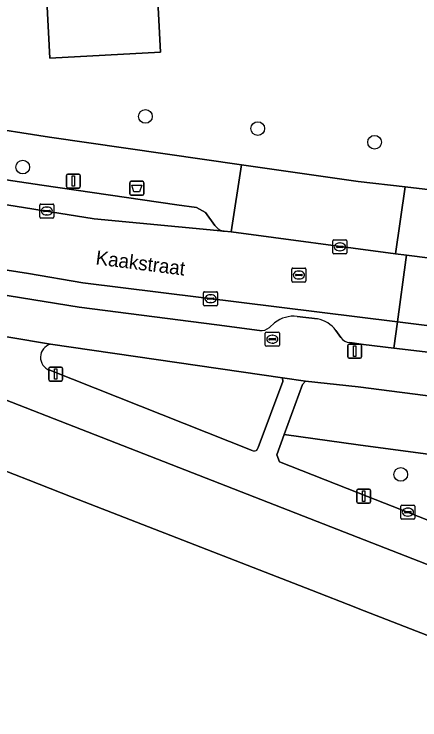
# Model space of a CAD drawing. Extents: x 160023 to 161302, y 384750 to 385707.
# Drawn here: x 160975.5 to 161004.4, y 385215.6 to 385265.9 of the extents above; entities that cross this region are included whole.
import ezdxf

# ---------------------------------------------------------------- set-up
doc = ezdxf.new("R2010")
doc.units = 0
for name, color, linetype in [('IMGEO_Afvalbak', 7, 'Continuous'), ('IMGEO_Boom', 7, 'Continuous'), ('IMGEO_Erf', 7, 'Continuous'), ('IMGEO_Groenvoorziening', 7, 'Continuous'), ('IMGEO_Kolk', 7, 'Continuous'), ('IMGEO_Lichtmast', 7, 'Continuous'), ('IMGEO_Openbare_ruimte_label', 7, 'Continuous'), ('IMGEO_Pand', 7, 'Continuous'), ('IMGEO_Parkeervlak_open', 7, 'Continuous'), ('IMGEO_Rijbaan_lokaal_open', 7, 'Continuous'), ('IMGEO_Rioolput', 7, 'Continuous'), ('IMGEO_Voetpad_open', 7, 'Continuous')]:
    doc.layers.add(name, color=color, linetype=linetype)

msp = doc.modelspace()

# ---------------------------------------------------------------- linework, layer by layer
at = {"layer": 'IMGEO_Afvalbak'}
for p, q in [((160983.717, 385253.089), (160983.717, 385253.889)), ((160983.717, 385253.889), (160983.717, 385253.089)), ((160983.817, 385253.989), (160984.607, 385253.989)), ((160984.607, 385253.989), (160983.817, 385253.989)), ((160984.707, 385253.889), (160984.707, 385253.089)), ((160984.707, 385253.089), (160984.707, 385253.889)), ((160984.607, 385252.989), (160983.817, 385252.989)), ((160983.817, 385252.989), (160984.607, 385252.989))]:
    msp.add_line(p, q, dxfattribs=at)
msp.add_lwpolyline([(160983.86, 385253.703), (160984.564, 385253.703), (160984.415, 385253.233), (160984.009, 385253.233), (160983.86, 385253.703)], dxfattribs=at)
for centre, start, end in [((160983.817, 385253.889), 90, 180), ((160983.817, 385253.889), 90, 180), ((160984.607, 385253.889), 0, 90), ((160984.607, 385253.889), 360, 90), ((160983.817, 385253.089), 180, 270), ((160983.817, 385253.089), 180, 270), ((160984.607, 385253.089), 270, 0), ((160984.607, 385253.089), 270, 0)]:
    msp.add_arc(centre, 0.1, start, end, dxfattribs=at)
at = {"layer": 'IMGEO_Boom'}
for centre in [(160984.827, 385258.612), (160992.83, 385257.747), (161001.162, 385256.77), (160976.084, 385255.002), (161003.019, 385233.091)]:
    msp.add_circle(centre, 0.489, dxfattribs=at)
at = {"layer": 'IMGEO_Erf'}
for points in [[(160957.346, 385260.377), (160977.981, 385257.138), (160991.677, 385255.173), (161000, 385253.978), (161003.341, 385253.585), (161035.09, 385249.85), (161050.341, 385248.377), (161077.816, 385246.068), (161100.512, 385244.452), (161106.83, 385244.035), (161131, 385243.106), (161138.263, 385243.013), (161144.549, 385243.128), (161150.833, 385243.243), (161173.849, 385245.484), (161214.521, 385249.845), (161214.505, 385250), (161208.456, 385306.59)], [(161026.18, 385218.38), (161000, 385228.597), (160954.561, 385246.331)], [(160939.092, 385198.052), (160951.11, 385228.819), (160955.576, 385227.121), (160955.883, 385227.002), (160957.432, 385226.401), (160960.929, 385227.915), (160960.663, 385228.564), (160961.407, 385228.877), (160961.601, 385228.328), (160965.244, 385229.873), (160965.808, 385231.353), (160965.919, 385231.646), (160967.677, 385236.122), (160976.459, 385232.7), (160979.609, 385231.472), (160996.664, 385224.826), (160999.814, 385223.599), (161000, 385223.526), (161008.61, 385220.171)]]:
    msp.add_lwpolyline(points, dxfattribs=at)
msp.add_lwpolyline([(160985.901, 385263.194), (160978.01, 385262.778), (160977.457, 385273.289), (160985.348, 385273.705)], close=True, dxfattribs=at)
at = {"layer": 'IMGEO_Groenvoorziening'}
for points in [[(160992.862, 385235.018), (160994.624, 385239.726), (160994.587, 385239.967), (160978.071, 385242.37)], [(160978.02, 385240.521), (160992.43, 385234.804)], [(161017.135, 385237.119), (161000, 385239.346), (160996.242, 385239.746), (160996.011, 385239.51), (160994.704, 385235.924), (161000, 385235.21), (161015.813, 385233.077), (161017.259, 385236.915)], [(161013.522, 385226.997), (161015.813, 385233.077), (161000, 385235.21), (160994.704, 385235.924), (160994.183, 385234.495), (160994.382, 385233.977), (161000, 385231.784), (161012.887, 385226.715)]]:
    msp.add_lwpolyline(points, dxfattribs=at)
for centre, radius, start, end in [((160978.309, 385241.438), 0.962, 104.3531, 252.4869), ((160992.583, 385235.039), 0.28, 237.0232, 355.6817)]:
    msp.add_arc(centre, radius, start, end, dxfattribs=at)
at = {"layer": 'IMGEO_Kolk'}
for p, q in [((160977.3, 385251.443), (160977.3, 385252.295)), ((160977.375, 385252.369), (160978.227, 385252.369)), ((160978.301, 385252.295), (160978.301, 385251.443)), ((160977.559, 385251.863), (160977.559, 385251.875)), ((160977.997, 385251.826), (160977.599, 385251.826)), ((160977.602, 385251.912), (160978, 385251.912)), ((160977.788, 385252.149), (160977.813, 385252.149)), ((160978.043, 385251.875), (160978.043, 385251.863)), ((160978.227, 385251.369), (160977.375, 385251.369)), ((160977.811, 385251.589), (160977.786, 385251.589)), ((160998.186, 385248.891), (160998.186, 385249.743)), ((160998.261, 385249.817), (160999.113, 385249.817)), ((160999.187, 385249.743), (160999.187, 385248.891)), ((160998.445, 385249.311), (160998.445, 385249.323)), ((160998.883, 385249.274), (160998.485, 385249.274)), ((160998.488, 385249.36), (160998.886, 385249.36)), ((160998.674, 385249.597), (160998.699, 385249.597)), ((160998.929, 385249.323), (160998.929, 385249.311)), ((160999.113, 385248.817), (160998.261, 385248.817)), ((160998.697, 385249.037), (160998.672, 385249.037)), ((160988.969, 385245.192), (160988.969, 385246.044)), ((160989.044, 385246.118), (160989.896, 385246.118)), ((160989.271, 385245.661), (160989.669, 385245.661)), ((160989.457, 385245.898), (160989.482, 385245.898)), ((160989.97, 385246.044), (160989.97, 385245.192)), ((160989.228, 385245.612), (160989.228, 385245.624)), ((160989.666, 385245.575), (160989.268, 385245.575)), ((160989.48, 385245.338), (160989.455, 385245.338)), ((160989.712, 385245.624), (160989.712, 385245.612)), ((160989.896, 385245.118), (160989.044, 385245.118)), ((161003.034, 385229.977), (161003.034, 385230.829)), ((161003.109, 385230.903), (161003.961, 385230.903)), ((161003.522, 385230.683), (161003.547, 385230.683)), ((161004.035, 385230.829), (161004.035, 385229.977)), ((161003.293, 385230.397), (161003.293, 385230.409)), ((161003.731, 385230.36), (161003.333, 385230.36)), ((161003.336, 385230.446), (161003.734, 385230.446)), ((161003.545, 385230.123), (161003.52, 385230.123)), ((161003.777, 385230.409), (161003.777, 385230.397)), ((161003.961, 385229.903), (161003.109, 385229.903))]:
    msp.add_line(p, q, dxfattribs=at)
for points in [[(160977.3, 385251.443), (160977.3, 385252.295)], [(160977.375, 385252.369), (160978.227, 385252.369)], [(160978.301, 385252.295), (160978.301, 385251.443)], [(160978.227, 385251.369), (160977.375, 385251.369)], [(160998.186, 385248.891), (160998.186, 385249.743)], [(160998.261, 385249.817), (160999.113, 385249.817)], [(160999.187, 385249.743), (160999.187, 385248.891)], [(160999.113, 385248.817), (160998.261, 385248.817)], [(160988.969, 385245.192), (160988.969, 385246.044)], [(160989.044, 385246.118), (160989.896, 385246.118)], [(160989.97, 385246.044), (160989.97, 385245.192)], [(160989.896, 385245.118), (160989.044, 385245.118)], [(161003.034, 385229.977), (161003.034, 385230.829)], [(161003.109, 385230.903), (161003.961, 385230.903)], [(161004.035, 385230.829), (161004.035, 385229.977)], [(161003.961, 385229.903), (161003.109, 385229.903)]]:
    msp.add_lwpolyline(points, dxfattribs=at)
for centre, radius, start, end in [((160977.377, 385252.293), 0.0765, 91.552, 178.448), ((160977.377, 385252.293), 0.0765, 91.552, 178.448), ((160978.225, 385252.293), 0.0765, 1.552, 88.448), ((160978.225, 385252.293), 0.0765, 1.552, 88.448), ((160977.599, 385251.872), 0.0403, 85.8775, 175.7526), ((160977.596, 385251.862), 0.0366, 178.938, 274.7102), ((160978, 385251.869), 0.043, 264.8664, 352.4533), ((160978.004, 385251.874), 0.0386, 1.7309, 96.639), ((160977.377, 385251.445), 0.0765, 181.552, 268.448), ((160977.377, 385251.445), 0.0765, 181.552, 268.448), ((160978.225, 385251.445), 0.0765, 271.552, 358.448), ((160978.225, 385251.445), 0.0765, 271.552, 358.448), ((160998.263, 385249.741), 0.0765, 91.552, 178.448), ((160998.263, 385249.741), 0.0765, 91.552, 178.448), ((160999.111, 385249.741), 0.0765, 1.552, 88.448), ((160999.111, 385249.741), 0.0765, 1.552, 88.448), ((160998.485, 385249.32), 0.0403, 85.8775, 175.7526), ((160998.482, 385249.31), 0.0366, 178.938, 274.7102), ((160998.886, 385249.317), 0.043, 264.8664, 352.4533), ((160998.89, 385249.322), 0.0386, 1.7309, 96.639), ((160998.263, 385248.893), 0.0765, 181.552, 268.448), ((160998.263, 385248.893), 0.0765, 181.552, 268.448), ((160999.111, 385248.893), 0.0765, 271.552, 358.448), ((160999.111, 385248.893), 0.0765, 271.552, 358.448), ((160989.046, 385246.042), 0.0765, 91.552, 178.448), ((160989.046, 385246.042), 0.0765, 91.552, 178.448), ((160989.268, 385245.621), 0.0403, 85.8775, 175.7526), ((160989.673, 385245.623), 0.0386, 1.7309, 96.639), ((160989.894, 385246.042), 0.0765, 1.552, 88.448), ((160989.894, 385246.042), 0.0765, 1.552, 88.448), ((160989.046, 385245.194), 0.0765, 181.552, 268.448), ((160989.046, 385245.194), 0.0765, 181.552, 268.448), ((160989.265, 385245.611), 0.0366, 178.938, 274.7102), ((160989.669, 385245.618), 0.043, 264.8664, 352.4533), ((160989.894, 385245.194), 0.0765, 271.552, 358.448), ((160989.894, 385245.194), 0.0765, 271.552, 358.448), ((161003.111, 385230.827), 0.0765, 91.552, 178.448), ((161003.111, 385230.827), 0.0765, 91.552, 178.448), ((161003.959, 385230.827), 0.0765, 1.552, 88.448), ((161003.959, 385230.827), 0.0765, 1.552, 88.448), ((161003.333, 385230.406), 0.0403, 85.8775, 175.7526), ((161003.33, 385230.396), 0.0366, 178.938, 274.7102), ((161003.734, 385230.403), 0.043, 264.8664, 352.4533), ((161003.738, 385230.408), 0.0386, 1.7309, 96.639), ((161003.111, 385229.979), 0.0765, 181.552, 268.448), ((161003.111, 385229.979), 0.0765, 181.552, 268.448), ((161003.959, 385229.979), 0.0765, 271.552, 358.448), ((161003.959, 385229.979), 0.0765, 271.552, 358.448)]:
    msp.add_arc(centre, radius, start, end, dxfattribs=at)
for centre, major_axis, ratio, start_param, end_param in [((160977.787, 385251.869), (-0.387, 0.002), 0.722429, 4.712389, 7.853982), ((160977.812, 385251.869), (-0.39, 0.002), 0.717154, 1.570796, 4.712389), ((160998.673, 385249.317), (-0.387, 0.002), 0.722429, 4.712389, 7.853982), ((160998.698, 385249.317), (-0.39, 0.002), 0.717154, 1.570796, 4.712389), ((160989.456, 385245.618), (-0.387, 0.002), 0.722429, 4.712389, 7.853982), ((160989.481, 385245.618), (-0.39, 0.002), 0.717154, 1.570796, 4.712389), ((161003.521, 385230.403), (-0.387, 0.002), 0.722429, 4.712389, 7.853982), ((161003.546, 385230.403), (-0.39, 0.002), 0.717154, 1.570796, 4.712389)]:
    msp.add_ellipse(centre, major_axis=major_axis, ratio=ratio, start_param=start_param, end_param=end_param, dxfattribs=at)
at = {"layer": 'IMGEO_Lichtmast'}
for p, q in [((160979.193, 385253.608), (160979.193, 385254.408)), ((160979.193, 385254.408), (160979.193, 385253.608)), ((160979.293, 385254.508), (160980.083, 385254.508)), ((160980.083, 385254.508), (160979.293, 385254.508)), ((160980.183, 385254.408), (160980.183, 385253.608)), ((160980.183, 385253.608), (160980.183, 385254.408)), ((160980.083, 385253.508), (160979.293, 385253.508)), ((160979.293, 385253.508), (160980.083, 385253.508)), ((160999.247, 385241.479), (160999.247, 385242.279)), ((160999.247, 385242.279), (160999.247, 385241.479)), ((160999.347, 385242.379), (161000.137, 385242.379)), ((161000.137, 385242.379), (160999.347, 385242.379)), ((161000.237, 385242.279), (161000.237, 385241.479)), ((161000.237, 385241.479), (161000.237, 385242.279)), ((161000.137, 385241.379), (160999.347, 385241.379)), ((160999.347, 385241.379), (161000.137, 385241.379)), ((160977.935, 385239.848), (160977.935, 385240.648)), ((160977.935, 385240.648), (160977.935, 385239.848)), ((160978.035, 385240.748), (160978.825, 385240.748)), ((160978.825, 385240.748), (160978.035, 385240.748)), ((160978.925, 385240.648), (160978.925, 385239.848)), ((160978.925, 385239.848), (160978.925, 385240.648)), ((160978.825, 385239.748), (160978.035, 385239.748)), ((160978.035, 385239.748), (160978.825, 385239.748)), ((160999.888, 385231.14), (160999.888, 385231.94)), ((160999.888, 385231.94), (160999.888, 385231.14)), ((160999.988, 385232.04), (161000.778, 385232.04)), ((161000.778, 385232.04), (160999.988, 385232.04)), ((161000.878, 385231.94), (161000.878, 385231.14)), ((161000.878, 385231.14), (161000.878, 385231.94)), ((161000.778, 385231.04), (160999.988, 385231.04)), ((160999.988, 385231.04), (161000.778, 385231.04))]:
    msp.add_line(p, q, dxfattribs=at)
for points in [[(160979.613, 385254.383), (160979.763, 385254.383), (160979.763, 385253.633), (160979.613, 385253.633), (160979.613, 385254.383)], [(160999.667, 385242.254), (160999.817, 385242.254), (160999.817, 385241.504), (160999.667, 385241.504), (160999.667, 385242.254)], [(160978.355, 385240.623), (160978.505, 385240.623), (160978.505, 385239.873), (160978.355, 385239.873), (160978.355, 385240.623)], [(161000.308, 385231.915), (161000.458, 385231.915), (161000.458, 385231.165), (161000.308, 385231.165), (161000.308, 385231.915)]]:
    msp.add_lwpolyline(points, dxfattribs=at)
for centre, start, end in [((160979.293, 385254.408), 90, 180), ((160979.293, 385254.408), 90, 180), ((160980.083, 385254.408), 0, 90), ((160980.083, 385254.408), 360, 90), ((160979.293, 385253.608), 180, 270), ((160979.293, 385253.608), 180, 270), ((160980.083, 385253.608), 270, 0), ((160980.083, 385253.608), 270, 0), ((160999.347, 385242.279), 90, 180), ((160999.347, 385242.279), 90, 180), ((161000.137, 385242.279), 0, 90), ((161000.137, 385242.279), 360, 90), ((160999.347, 385241.479), 180, 270), ((160999.347, 385241.479), 180, 270), ((161000.137, 385241.479), 270, 0), ((161000.137, 385241.479), 270, 0), ((160978.035, 385240.648), 90, 180), ((160978.035, 385240.648), 90, 180), ((160978.825, 385240.648), 0, 90), ((160978.825, 385240.648), 360, 90), ((160978.035, 385239.848), 180, 270), ((160978.035, 385239.848), 180, 270), ((160978.825, 385239.848), 270, 0), ((160978.825, 385239.848), 270, 0), ((160999.988, 385231.94), 90, 180), ((160999.988, 385231.94), 90, 180), ((161000.778, 385231.94), 0, 90), ((161000.778, 385231.94), 360, 90), ((160999.988, 385231.14), 180, 270), ((160999.988, 385231.14), 180, 270), ((161000.778, 385231.14), 270, 0), ((161000.778, 385231.14), 270, 0)]:
    msp.add_arc(centre, 0.1, start, end, dxfattribs=at)
at = {"layer": 'IMGEO_Pand'}
msp.add_lwpolyline([(160985.901, 385263.194), (160985.348, 385273.705), (160977.457, 385273.289), (160978.01, 385262.778)], close=True, dxfattribs=at)
msp.add_lwpolyline([(161008.61, 385220.171), (161000, 385223.526), (160999.814, 385223.599), (160996.664, 385224.826), (160979.609, 385231.472), (160976.459, 385232.7), (160967.677, 385236.122), (160965.919, 385231.646), (160965.808, 385231.353), (160965.244, 385229.873), (160961.601, 385228.328), (160961.407, 385228.877), (160960.663, 385228.564), (160960.929, 385227.915), (160957.432, 385226.401), (160955.883, 385227.002), (160955.576, 385227.121), (160951.11, 385228.819), (160939.092, 385198.052)], dxfattribs=at)
at = {"layer": 'IMGEO_Parkeervlak_open'}
for points in [[(160989.785, 385250.848), (160989.104, 385251.76), (160988.456, 385252.123), (160987.062, 385252.316), (160977.446, 385253.712), (160962.308, 385255.965)], [(160959.639, 385254.767), (160981.181, 385251.311), (160990.441, 385250.422)]]:
    msp.add_lwpolyline(points, dxfattribs=at)
msp.add_arc((160990.587, 385251.366), 0.955, 212.8238, 261.1776, dxfattribs=at)
at = {"layer": 'IMGEO_Rijbaan_lokaal_open'}
msp.add_lwpolyline([(160953.644, 385250.974), (160953.936, 385250.929), (160976.501, 385247.425), (160980.36, 385246.742), (161002.791, 385243.972), (161003.38, 385248.388), (161003.426, 385248.731), (161002.646, 385248.813), (160990.948, 385250.374), (160990.441, 385250.422), (160981.181, 385251.311), (160959.639, 385254.767)], dxfattribs=at)
msp.add_lwpolyline([(161002.791, 385243.972), (161006.209, 385243.55), (161006.811, 385248.297), (161003.426, 385248.731), (161003.38, 385248.388)], close=True, dxfattribs=at)
at = {"layer": 'IMGEO_Rioolput'}
for p, q in [((160995.263, 385246.88), (160995.263, 385247.732)), ((160995.338, 385247.806), (160996.19, 385247.806)), ((160996.264, 385247.732), (160996.264, 385246.88)), ((160995.522, 385247.3), (160995.522, 385247.312)), ((160995.96, 385247.263), (160995.562, 385247.263)), ((160995.565, 385247.349), (160995.963, 385247.349)), ((160995.751, 385247.586), (160995.776, 385247.586)), ((160996.006, 385247.312), (160996.006, 385247.3)), ((160996.19, 385246.806), (160995.338, 385246.806)), ((160995.774, 385247.026), (160995.749, 385247.026)), ((160993.37, 385242.303), (160993.37, 385243.155)), ((160993.445, 385243.229), (160994.297, 385243.229)), ((160994.371, 385243.155), (160994.371, 385242.303)), ((160993.629, 385242.723), (160993.629, 385242.735)), ((160994.067, 385242.686), (160993.669, 385242.686)), ((160993.672, 385242.772), (160994.07, 385242.772)), ((160993.858, 385243.009), (160993.883, 385243.009)), ((160994.113, 385242.735), (160994.113, 385242.723)), ((160994.297, 385242.229), (160993.445, 385242.229)), ((160993.881, 385242.449), (160993.856, 385242.449))]:
    msp.add_line(p, q, dxfattribs=at)
for points in [[(160995.263, 385246.88), (160995.263, 385247.732)], [(160995.338, 385247.806), (160996.19, 385247.806)], [(160996.264, 385247.732), (160996.264, 385246.88)], [(160996.19, 385246.806), (160995.338, 385246.806)], [(160993.37, 385242.303), (160993.37, 385243.155)], [(160993.445, 385243.229), (160994.297, 385243.229)], [(160994.371, 385243.155), (160994.371, 385242.303)], [(160994.297, 385242.229), (160993.445, 385242.229)]]:
    msp.add_lwpolyline(points, dxfattribs=at)
for centre, radius, start, end in [((160995.34, 385247.73), 0.0765, 91.552, 178.448), ((160995.34, 385247.73), 0.0765, 91.552, 178.448), ((160996.188, 385247.73), 0.0765, 1.552, 88.448), ((160996.188, 385247.73), 0.0765, 1.552, 88.448), ((160995.562, 385247.309), 0.0403, 85.8775, 175.7526), ((160995.559, 385247.299), 0.0366, 178.938, 274.7102), ((160995.963, 385247.306), 0.043, 264.8664, 352.4533), ((160995.967, 385247.311), 0.0386, 1.7309, 96.639), ((160995.34, 385246.882), 0.0765, 181.552, 268.448), ((160995.34, 385246.882), 0.0765, 181.552, 268.448), ((160996.188, 385246.882), 0.0765, 271.552, 358.448), ((160996.188, 385246.882), 0.0765, 271.552, 358.448), ((160993.447, 385243.153), 0.0765, 91.552, 178.448), ((160993.447, 385243.153), 0.0765, 91.552, 178.448), ((160994.295, 385243.153), 0.0765, 1.552, 88.448), ((160994.295, 385243.153), 0.0765, 1.552, 88.448), ((160993.669, 385242.732), 0.0403, 85.8775, 175.7526), ((160993.666, 385242.722), 0.0366, 178.938, 274.7102), ((160994.07, 385242.729), 0.043, 264.8664, 352.4533), ((160994.074, 385242.734), 0.0386, 1.7309, 96.639), ((160993.447, 385242.305), 0.0765, 181.552, 268.448), ((160993.447, 385242.305), 0.0765, 181.552, 268.448), ((160994.295, 385242.305), 0.0765, 271.552, 358.448), ((160994.295, 385242.305), 0.0765, 271.552, 358.448)]:
    msp.add_arc(centre, radius, start, end, dxfattribs=at)
for centre, major_axis, ratio, start_param, end_param in [((160995.75, 385247.306), (-0.387, 0.002), 0.722429, 4.712389, 7.853982), ((160995.775, 385247.306), (-0.39, 0.002), 0.717154, 1.570796, 4.712389), ((160993.857, 385242.729), (-0.387, 0.002), 0.722429, 4.712389, 7.853982), ((160993.882, 385242.729), (-0.39, 0.002), 0.717154, 1.570796, 4.712389)]:
    msp.add_ellipse(centre, major_axis=major_axis, ratio=ratio, start_param=start_param, end_param=end_param, dxfattribs=at)
at = {"layer": 'IMGEO_Voetpad_open'}
for points in [[(160991.677, 385255.173), (160977.981, 385257.138), (160957.346, 385260.377), (160957.152, 385255.157), (160959.639, 385254.767)], [(160962.308, 385255.965), (160977.446, 385253.712), (160987.062, 385252.316), (160988.456, 385252.123), (160989.104, 385251.76), (160989.785, 385250.848)], [(160990.441, 385250.422), (160990.948, 385250.374), (160991.677, 385255.173)], [(161077.816, 385246.068), (161050.341, 385248.377), (161035.09, 385249.85), (161003.341, 385253.585), (161002.646, 385248.813), (161003.426, 385248.731), (161006.811, 385248.297), (161007.115, 385248.252)], [(160999.399, 385242.486), (161000.376, 385242.355), (161002.54, 385242.096), (161002.791, 385243.972), (160980.36, 385246.742), (160976.501, 385247.425), (160953.936, 385250.929), (160954.386, 385250.461), (160954.721, 385250), (160955.104, 385249.473)], [(160956.013, 385248.913), (160980.116, 385245.024), (160989.927, 385243.743), (160992.953, 385243.341)], [(160992.953, 385243.341), (160989.927, 385243.743), (160980.116, 385245.024), (160956.013, 385248.913)], [(160954.561, 385246.331), (160978.071, 385242.37), (160994.587, 385239.967), (160996.242, 385239.746), (161000, 385239.346), (161017.135, 385237.119), (161019.177, 385236.961), (161029.673, 385235.792), (161029.762, 385235.793), (161038.627, 385234.794)], [(160978.071, 385242.37), (160954.561, 385246.331), (161000, 385228.597), (161026.18, 385218.38)], [(160995.652, 385244.352), (160997.084, 385244.176)], [(160997.084, 385244.176), (160995.652, 385244.352)], [(160993.661, 385243.569), (160994.036, 385243.903)], [(160994.036, 385243.903), (160993.661, 385243.569)], [(160998.394, 385243.354), (160998.745, 385242.852)], [(160998.745, 385242.852), (160998.394, 385243.354)], [(161002.54, 385242.096), (161000.376, 385242.355), (160999.399, 385242.486)], [(161031.166, 385238.668), (161005.973, 385241.685), (161002.54, 385242.096)], [(160992.43, 385234.804), (160978.02, 385240.521)], [(161012.887, 385226.715), (161000, 385231.784), (160994.382, 385233.977), (160994.183, 385234.495), (160994.704, 385235.924), (160996.011, 385239.51), (160996.242, 385239.746), (160994.587, 385239.967), (160994.624, 385239.726), (160992.862, 385235.018)]]:
    msp.add_lwpolyline(points, dxfattribs=at)
for points in [[(161000, 385253.978), (160991.677, 385255.173), (160990.948, 385250.374), (161002.646, 385248.813), (161003.341, 385253.585)], [(161002.791, 385243.972), (161002.54, 385242.096), (161005.973, 385241.685), (161006.209, 385243.55)]]:
    msp.add_lwpolyline(points, close=True, dxfattribs=at)
for centre, radius, start, end in [((160990.587, 385251.366), 0.955, 212.8238, 261.1776), ((160995.383, 385242.187), 2.181, 82.917, 128.1385), ((160995.383, 385242.187), 2.181, 82.917, 128.1385), ((160996.726, 385242.151), 2.056, 35.8018, 79.9832), ((160996.726, 385242.151), 2.056, 35.8018, 79.9832), ((160993.031, 385244.313), 0.975, 265.4379, 310.2627), ((160993.031, 385244.313), 0.975, 265.4379, 310.2627), ((160999.48, 385243.399), 0.916, 216.6265, 264.9079), ((160999.48, 385243.399), 0.916, 216.6265, 264.9079), ((160978.309, 385241.438), 0.962, 104.3531, 252.4869), ((160992.583, 385235.039), 0.28, 237.0232, 355.6817)]:
    msp.add_arc(centre, radius, start, end, dxfattribs=at)

# ---------------------------------------------------------------- texts
at = {"layer": 'IMGEO_Openbare_ruimte_label'}
msp.add_text('Kaakstraat', height=1, rotation=352.7613, dxfattribs=at).set_placement((160981.244, 385248.07))

doc.saveas('drawing.dxf')
